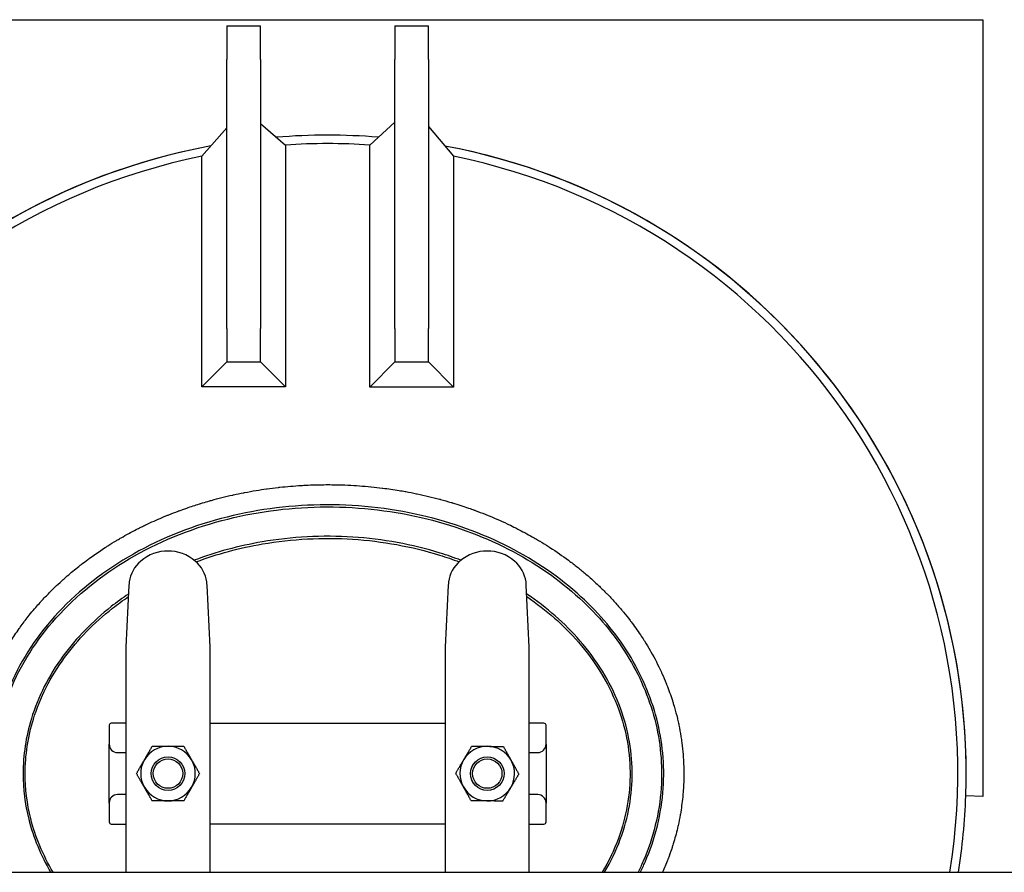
# Model space of a CAD drawing. Header units: inches. Extents: x 24 to 1128, y -58 to 748.
# Tile 562 of 656: x 917 to 947, y 307 to 332. Entities that reach past the tile are written whole.
import ezdxf

# ---------------------------------------------------------------- set-up
doc = ezdxf.new("R2010")
doc.units = ezdxf.units.IN
doc.header["$LTSCALE"] = 32
doc.header["$MEASUREMENT"] = 0
doc.layers.add('Visible (ANSI)', color=7, linetype='Continuous', lineweight=30)

msp = doc.modelspace()

# ---------------------------------------------------------------- linework, layer by layer
at = {"layer": 'Visible (ANSI)'}
for p, q in [((905.06584, 331.98367), (946.06584, 331.98367)), ((946.06584, 331.98367), (946.06584, 308.86521)), ((923.56584, 331.79617), (923.56584, 330.79617)), ((923.56584, 331.79617), (924.56584, 331.79617)), ((924.56584, 330.79617), (924.56584, 331.79617)), ((928.56584, 331.79617), (928.56584, 330.79617)), ((928.56584, 331.79617), (929.56584, 331.79617)), ((929.56584, 330.79617), (929.56584, 331.79617)), ((923.56584, 322.79617), (923.56584, 330.79617)), ((924.56584, 330.79617), (924.56584, 322.79617)), ((928.56584, 322.79617), (928.56584, 330.79617)), ((929.56584, 330.79617), (929.56584, 322.79617)), ((923.56584, 328.76778), (922.82178, 327.91855)), ((924.56584, 328.89741), (925.3099, 328.25406)), ((928.56584, 328.9385), (927.82111, 328.2541)), ((929.56584, 328.80915), (930.31056, 327.91842)), ((927.82111, 321.05144), (927.82111, 328.2541)), ((922.82178, 321.05211), (922.82178, 327.91855)), ((930.31056, 327.91842), (930.31056, 321.05144)), ((923.56584, 322.79617), (923.56584, 321.79617)), ((924.56584, 321.79617), (924.56584, 322.79617)), ((928.56584, 322.79617), (928.56584, 321.79617)), ((929.56584, 321.79617), (929.56584, 322.79617)), ((923.56584, 321.79617), (922.82178, 321.05211)), ((923.56584, 321.79617), (924.56584, 321.79617)), ((924.56584, 321.79617), (925.3099, 321.05211)), ((928.56584, 321.79617), (927.82111, 321.05144)), ((928.56584, 321.79617), (929.56584, 321.79617)), ((929.56584, 321.79617), (930.31056, 321.05144)), ((925.3099, 321.05211), (922.82178, 321.05211)), ((930.31056, 321.05144), (927.82111, 321.05144)), ((920.65438, 315.15884), (920.56584, 313.30758)), ((923.06584, 313.30758), (922.97729, 315.15884)), ((930.15438, 315.15884), (930.06584, 313.30758)), ((932.56584, 313.30758), (932.47729, 315.15884)), ((920.56584, 313.30758), (920.56584, 311.34721)), ((923.06584, 311.34721), (923.06584, 313.30758)), ((930.06584, 313.30758), (930.06584, 311.34721)), ((932.56584, 311.34721), (932.56584, 313.30758)), ((920.56584, 311.34721), (920.56584, 307.74513)), ((923.06584, 307.74513), (923.06584, 311.34721)), ((930.06584, 311.34721), (930.06584, 307.74513)), ((932.56584, 307.74513), (932.56584, 311.34721)), ((920.06584, 310.98367), (920.06584, 310.42117)), ((920.56584, 311.04617), (920.12834, 311.04617)), ((923.06584, 311.04617), (930.06584, 311.04617)), ((933.00334, 311.04617), (932.56584, 311.04617)), ((933.06584, 310.42117), (933.06584, 310.98367)), ((920.06584, 308.67117), (920.06584, 310.42117)), ((933.06584, 310.42117), (933.06584, 308.67117)), ((920.31584, 310.17117), (920.56584, 310.17117)), ((932.56584, 310.17117), (932.81584, 310.17117)), ((920.56584, 308.92117), (920.31584, 308.92117)), ((932.81584, 308.92117), (932.56584, 308.92117)), ((946.06584, 308.86521), (945.55426, 308.88308)), ((920.06584, 308.67117), (920.06584, 308.10867)), ((933.06584, 308.10867), (933.06584, 308.67117)), ((920.12834, 308.04617), (920.56584, 308.04617)), ((930.06584, 308.04617), (923.06584, 308.04617)), ((932.56584, 308.04617), (933.00334, 308.04617)), ((920.56584, 307.74513), (920.56584, 306.60867)), ((923.06584, 306.60867), (923.06584, 307.74513)), ((930.06584, 307.74513), (930.06584, 306.60867)), ((932.56584, 306.60867), (932.56584, 307.74513)), ((905.73584, 306.60867), (983.48584, 306.60867))]:
    msp.add_line(p, q, dxfattribs=at)
for centre, radius in [((921.81584, 309.54617), 0.50016), ((921.81584, 309.54617), 0.5), ((921.81584, 309.54617), 0.4375), ((931.31584, 309.54617), 0.50016), ((931.31584, 309.54617), 0.5), ((931.31584, 309.54617), 0.4375)]:
    msp.add_circle(centre, radius, dxfattribs=at)
for centre, radius, start, end in [((926.56584, 309.54617), 19, 85.448117, 94.597836), ((926.56584, 309.54617), 19, 85.448117, 94.597836), ((926.56584, 309.54617), 19, 100.538275, 188.893904), ((926.56584, 309.54617), 19, 100.538275, 180), ((926.56584, 309.54617), 18.75, 86.161293, 93.840753), ((926.56584, 309.54617), 19, 358, 79.414979), ((926.56584, 309.54617), 19, 0, 79.414979), ((926.56584, 309.54617), 18.75, 101.518427, 189.01347), ((926.56584, 309.54617), 18.75, 350.98653, 78.47949), ((921.81584, 314.92117), 1.25, 49.428759, 130.571241), ((931.31584, 314.92117), 1.25, 49.428759, 130.571241), ((921.65324, 315.11107), 1, 130.571241, 172.034452), ((921.97844, 315.11107), 1, 7.965548, 49.428759), ((931.15324, 315.11107), 1, 130.571241, 172.034452), ((931.47844, 315.11107), 1, 7.965548, 49.428759), ((920.12834, 310.98367), 0.0625, 90, 180), ((933.00334, 310.98367), 0.0625, 0, 90), ((920.31584, 310.42117), 0.25, 180, 270), ((921.81584, 309.54617), 0.8125, 90, 150), ((921.81584, 309.54617), 0.8125, 30, 90), ((931.31584, 309.54617), 0.8125, 89.252043, 149.252043), ((931.31584, 309.54617), 0.8125, 29.252043, 89.252043), ((932.81584, 310.42117), 0.25, 270, 0), ((921.81584, 309.54617), 0.8125, 150, 210), ((921.81584, 309.54617), 0.8125, 330, 30), ((931.31584, 309.54617), 0.8125, 149.252043, 209.252043), ((931.31584, 309.54617), 0.8125, 329.252043, 29.252043), ((926.56584, 309.54617), 19, 358, 0), ((921.81584, 309.54617), 0.8125, 210, 270), ((921.81584, 309.54617), 0.8125, 270, 330), ((931.31584, 309.54617), 0.8125, 209.252043, 269.252043), ((931.31584, 309.54617), 0.8125, 269.252043, 329.252043), ((920.31584, 308.67117), 0.25, 90, 180), ((932.81584, 308.67117), 0.25, 0, 90), ((926.56584, 309.54617), 19, 351.106096, 358), ((920.12834, 308.10867), 0.0625, 180, 270), ((933.00334, 308.10867), 0.0625, 270, 0)]:
    msp.add_arc(centre, radius, start, end, dxfattribs=at)
for points, knots in [([(925.3099, 328.25406), (925.3099, 328.25406), (925.3099, 328.20338), (925.3099, 328.00417), (925.3099, 327.85529), (925.3099, 327.2594), (925.3099, 326.67497), (925.3099, 324.77144), (925.3099, 323.08064), (925.3099, 321.05211)], [-34.0633885, -34.0633885, -34.0633885, -34.0633885, -29.95603258, -29.95603258, -25.75656749, -25.75656749, -16.71650541, -16.71650541, -0.05386964, -0.05386964, -0.05386964, -0.05386964]), ([(915.9663, 309.54617), (915.9663, 309.79098), (915.97924, 310.03781), (916.00471, 310.28102), (916.01263, 310.35667), (916.02175, 310.43207), (916.03207, 310.50722), (916.03274, 310.51207), (916.03341, 310.51693), (916.03409, 310.52178), (916.05688, 310.68525), (916.08531, 310.84749), (916.11921, 311.00834), (916.13401, 311.07859), (916.1499, 311.14874), (916.16684, 311.21868), (916.16866, 311.22619), (916.17049, 311.2337), (916.17233, 311.24121), (916.18973, 311.31202), (916.2082, 311.38259), (916.22771, 311.45281), (916.23006, 311.46127), (916.23242, 311.46973), (916.2348, 311.47818), (916.24395, 311.51065), (916.25332, 311.54303), (916.2629, 311.57533), (916.2768, 311.62217), (916.29116, 311.66883), (916.30595, 311.71526), (916.32725, 311.78212), (916.34955, 311.84883), (916.37282, 311.91524), (916.37642, 311.92552), (916.38005, 311.9358), (916.3837, 311.94607), (916.40716, 312.01211), (916.43157, 312.07784), (916.45685, 312.14313), (916.46111, 312.15412), (916.46539, 312.16509), (916.4697, 312.17606), (916.49905, 312.25077), (916.52954, 312.32488), (916.56106, 312.39819), (916.58886, 312.46285), (916.61762, 312.52724), (916.64729, 312.59129), (916.6528, 312.60319), (916.65835, 312.61509), (916.66393, 312.62697), (916.69293, 312.68874), (916.72278, 312.75018), (916.75343, 312.8112), (916.75964, 312.82357), (916.76588, 312.83591), (916.77216, 312.84824), (916.80733, 312.91734), (916.84354, 312.98594), (916.88068, 313.05384), (916.91524, 313.11703), (916.95065, 313.17972), (916.98688, 313.24187), (916.99454, 313.25501), (917.00223, 313.26813), (917.00997, 313.28123), (917.04392, 313.33872), (917.07858, 313.39576), (917.11391, 313.45233), (917.12223, 313.46565), (917.13059, 313.47896), (917.13899, 313.49223), (917.17832, 313.55438), (917.21845, 313.61595), (917.25937, 313.67691), (917.30131, 313.7394), (917.34415, 313.80137), (917.38782, 313.86274), (917.39734, 313.87613), (917.4069, 313.88949), (917.41651, 313.90282), (917.45519, 313.95652), (917.49451, 314.00975), (917.5344, 314.06246), (917.54453, 314.07584), (917.5547, 314.08919), (917.5649, 314.10251), (917.60585, 314.15595), (917.64738, 314.20884), (917.68945, 314.26114), (917.74069, 314.32485), (917.79293, 314.38794), (917.84605, 314.45029), (917.85728, 314.46347), (917.86855, 314.47662), (917.87986, 314.48974), (917.92298, 314.53974), (917.96665, 314.58924), (918.01082, 314.6382), (918.01512, 314.64297), (918.01942, 314.64773), (918.02374, 314.65249), (918.03116, 314.66069), (918.03861, 314.66887), (918.04606, 314.67704), (918.08557, 314.72032), (918.12545, 314.76315), (918.16566, 314.80551), (918.24634, 314.89049), (918.32892, 314.97415), (918.41303, 315.05617), (918.42564, 315.06847), (918.43829, 315.08073), (918.45097, 315.09296), (918.51778, 315.15737), (918.58552, 315.22074), (918.65397, 315.28291), (918.66352, 315.29159), (918.67308, 315.30024), (918.68266, 315.30887), (918.68611, 315.31198), (918.68956, 315.31508), (918.69302, 315.31819), (918.73425, 315.35523), (918.77584, 315.39193), (918.81777, 315.42829), (918.93034, 315.52592), (919.04537, 315.62106), (919.16215, 315.71329), (919.17568, 315.72397), (919.18922, 315.73461), (919.20279, 315.74522), (919.21335, 315.75346), (919.22392, 315.76169), (919.2345, 315.76989), (919.2986, 315.81955), (919.36336, 315.86847), (919.4287, 315.9166), (919.44234, 315.92664), (919.45601, 315.93665), (919.46969, 315.94663), (919.58378, 316.02978), (919.69957, 316.11051), (919.81664, 316.18865), (919.87235, 316.22584), (919.92847, 316.26252), (919.98496, 316.29867), (919.99856, 316.30737), (920.01217, 316.31604), (920.02581, 316.32468), (920.10785, 316.37666), (920.19062, 316.42751), (920.27397, 316.47717), (920.28747, 316.48521), (920.30098, 316.49322), (920.31451, 316.5012), (920.35116, 316.52283), (920.38792, 316.54422), (920.42477, 316.56537), (920.57178, 316.64976), (920.72112, 316.7309), (920.87199, 316.80846), (920.88498, 316.81514), (920.89797, 316.82178), (920.91098, 316.82841), (920.92996, 316.83807), (920.94896, 316.84767), (920.96798, 316.85722), (920.99706, 316.87182), (921.02619, 316.88628), (921.05536, 316.90061), (921.09687, 316.921), (921.13852, 316.94114), (921.18031, 316.96103), (921.19287, 316.96701), (921.20544, 316.97296), (921.21803, 316.9789), (921.3788, 317.0547), (921.54151, 317.1268), (921.70533, 317.19498), (921.73766, 317.20844), (921.77007, 317.22175), (921.80254, 317.23492), (921.81415, 317.23963), (921.82577, 317.24433), (921.8374, 317.249), (921.9296, 317.28606), (922.0223, 317.32196), (922.11541, 317.35669), (922.12648, 317.36082), (922.13756, 317.36493), (922.14865, 317.36903), (922.22275, 317.39641), (922.29711, 317.42306), (922.37166, 317.44895), (922.49834, 317.49294), (922.62584, 317.53485), (922.75394, 317.57464), (922.76374, 317.57768), (922.77355, 317.58071), (922.78335, 317.58373), (922.80435, 317.59019), (922.82536, 317.5966), (922.84638, 317.60295), (922.91457, 317.62353), (922.98291, 317.64352), (923.05139, 317.66291), (923.06058, 317.66551), (923.06977, 317.6681), (923.07896, 317.67068), (923.08804, 317.67323), (923.09712, 317.67577), (923.10621, 317.6783), (923.31564, 317.73656), (923.52677, 317.78935), (923.73887, 317.83662), (923.73976, 317.83682), (923.74064, 317.83701), (923.74153, 317.83721), (923.74818, 317.83869), (923.75483, 317.84017), (923.76148, 317.84164), (923.86507, 317.86452), (923.96897, 317.88611), (924.07311, 317.9064), (924.07984, 317.90771), (924.08656, 317.90902), (924.09328, 317.91032), (924.20857, 317.93258), (924.32414, 317.95326), (924.43993, 317.97234), (924.54258, 317.98926), (924.64547, 318.00494), (924.74853, 318.01938), (924.75349, 318.02008), (924.75846, 318.02077), (924.76342, 318.02146), (924.8718, 318.03651), (924.98038, 318.0502), (925.08905, 318.0625), (925.09311, 318.06296), (925.09716, 318.06342), (925.10122, 318.06387), (925.11581, 318.06551), (925.1304, 318.06713), (925.14499, 318.06871), (925.35541, 318.09163), (925.56648, 318.10942), (925.77789, 318.12211), (925.78006, 318.12224), (925.78223, 318.12237), (925.78441, 318.12249), (925.80773, 318.12388), (925.83106, 318.12521), (925.85439, 318.12647), (925.94462, 318.13136), (926.03505, 318.13532), (926.12557, 318.13835), (926.1268, 318.13839), (926.12802, 318.13843), (926.12925, 318.13847), (926.27468, 318.14329), (926.42035, 318.14571), (926.56584, 318.14571)], [0.713977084, 0.713977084, 0.713977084, 0.713977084, 0.725846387, 0.725846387, 0.725846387, 0.729538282, 0.729538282, 0.729538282, 0.729776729, 0.729776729, 0.729776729, 0.737811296, 0.737811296, 0.737811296, 0.741320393, 0.741320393, 0.741320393, 0.741697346, 0.741697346, 0.741697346, 0.745252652, 0.745252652, 0.745252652, 0.745681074, 0.745681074, 0.745681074, 0.747326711, 0.747326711, 0.747326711, 0.749713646, 0.749713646, 0.749713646, 0.753150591, 0.753150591, 0.753150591, 0.753682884, 0.753682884, 0.753682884, 0.757105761, 0.757105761, 0.757105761, 0.757681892, 0.757681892, 0.757681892, 0.761608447, 0.761608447, 0.761608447, 0.765071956, 0.765071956, 0.765071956, 0.765715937, 0.765715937, 0.765715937, 0.769063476, 0.769063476, 0.769063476, 0.76974159, 0.76974159, 0.76974159, 0.773542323, 0.773542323, 0.773542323, 0.77707933, 0.77707933, 0.77707933, 0.777827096, 0.777827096, 0.777827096, 0.781110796, 0.781110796, 0.781110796, 0.781884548, 0.781884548, 0.781884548, 0.785506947, 0.785506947, 0.785506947, 0.789220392, 0.789220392, 0.789220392, 0.790030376, 0.790030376, 0.790030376, 0.793293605, 0.793293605, 0.793293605, 0.79412219, 0.79412219, 0.79412219, 0.797447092, 0.797447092, 0.797447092, 0.801496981, 0.801496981, 0.801496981, 0.802353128, 0.802353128, 0.802353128, 0.805616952, 0.805616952, 0.805616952, 0.805934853, 0.805934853, 0.805934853, 0.806482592, 0.806482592, 0.806482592, 0.809385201, 0.809385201, 0.809385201, 0.815209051, 0.815209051, 0.815209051, 0.816082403, 0.816082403, 0.816082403, 0.820684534, 0.820684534, 0.820684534, 0.821326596, 0.821326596, 0.821326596, 0.821557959, 0.821557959, 0.821557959, 0.8243182, 0.8243182, 0.8243182, 0.831729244, 0.831729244, 0.831729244, 0.832587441, 0.832587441, 0.832587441, 0.833254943, 0.833254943, 0.833254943, 0.837297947, 0.837297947, 0.837297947, 0.83814178, 0.83814178, 0.83814178, 0.845175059, 0.845175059, 0.845175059, 0.848522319, 0.848522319, 0.848522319, 0.849328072, 0.849328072, 0.849328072, 0.85417499, 0.85417499, 0.85417499, 0.854959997, 0.854959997, 0.854959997, 0.857086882, 0.857086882, 0.857086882, 0.865571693, 0.865571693, 0.865571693, 0.86630189, 0.86630189, 0.86630189, 0.867367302, 0.867367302, 0.867367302, 0.868996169, 0.868996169, 0.868996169, 0.871313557, 0.871313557, 0.871313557, 0.872010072, 0.872010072, 0.872010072, 0.880908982, 0.880908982, 0.880908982, 0.882665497, 0.882665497, 0.882665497, 0.883293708, 0.883293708, 0.883293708, 0.888274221, 0.888274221, 0.888274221, 0.888866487, 0.888866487, 0.888866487, 0.892826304, 0.892826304, 0.892826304, 0.899554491, 0.899554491, 0.899554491, 0.900069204, 0.900069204, 0.900069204, 0.901171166, 0.901171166, 0.901171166, 0.904744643, 0.904744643, 0.904744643, 0.905224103, 0.905224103, 0.905224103, 0.905697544, 0.905697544, 0.905697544, 0.916611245, 0.916611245, 0.916611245, 0.916656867, 0.916656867, 0.916656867, 0.916999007, 0.916999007, 0.916999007, 0.922326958, 0.922326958, 0.922326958, 0.922670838, 0.922670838, 0.922670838, 0.928566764, 0.928566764, 0.928566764, 0.933794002, 0.933794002, 0.933794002, 0.934045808, 0.934045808, 0.934045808, 0.939541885, 0.939541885, 0.939541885, 0.939747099, 0.939747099, 0.939747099, 0.940484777, 0.940484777, 0.940484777, 0.951124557, 0.951124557, 0.951124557, 0.951233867, 0.951233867, 0.951233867, 0.952407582, 0.952407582, 0.952407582, 0.956947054, 0.956947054, 0.956947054, 0.957008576, 0.957008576, 0.957008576, 0.964301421, 0.964301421, 0.964301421, 0.964301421]), ([(926.56584, 318.14571), (926.6505, 318.14571), (926.73516, 318.14489), (926.8198, 318.14326), (926.82049, 318.14325), (926.82119, 318.14323), (926.82188, 318.14322), (926.93625, 318.14099), (927.05058, 318.13728), (927.16483, 318.13208), (927.1665, 318.132), (927.16817, 318.13192), (927.16984, 318.13185), (927.39798, 318.12137), (927.62579, 318.10495), (927.85291, 318.08258), (927.85647, 318.08223), (927.86004, 318.08188), (927.8636, 318.08153), (927.97431, 318.07053), (928.08484, 318.05813), (928.1952, 318.04431), (928.19971, 318.04375), (928.20422, 318.04318), (928.20873, 318.04261), (928.37003, 318.02224), (928.53098, 317.99884), (928.69145, 317.97239)], [0.964301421, 0.964301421, 0.964301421, 0.964301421, 0.9685452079, 0.9685452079, 0.9685452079, 0.9685801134, 0.9685801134, 0.9685801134, 0.9743145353, 0.9743145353, 0.9743145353, 0.9743982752, 0.9743982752, 0.9743982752, 0.9858494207, 0.9858494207, 0.9858494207, 0.9860291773, 0.9860291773, 0.9860291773, 0.9916117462, 0.9916117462, 0.9916117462, 0.9918398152, 0.9918398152, 0.9918398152, 1, 1, 1, 1]), ([(928.69145, 317.97239), (928.75269, 317.9623), (928.81387, 317.95176), (928.87499, 317.94078), (928.88125, 317.93965), (928.8875, 317.93852), (928.89376, 317.93739), (929.00002, 317.91813), (929.10607, 317.89752), (929.21186, 317.87556), (929.2189, 317.8741), (929.22594, 317.87263), (929.23298, 317.87116), (929.4556, 317.82455), (929.67706, 317.77194), (929.89685, 317.71333), (929.90543, 317.71105), (929.91401, 317.70875), (929.92259, 317.70644), (930.03007, 317.67753), (930.13714, 317.64719), (930.24375, 317.61541), (930.25314, 317.61261), (930.26252, 317.6098), (930.2719, 317.60698), (930.27655, 317.60558), (930.2812, 317.60418), (930.28585, 317.60278), (930.44565, 317.55452), (930.60439, 317.50302), (930.76189, 317.4483), (930.8162, 317.42943), (930.87041, 317.41015), (930.92452, 317.39048), (930.93557, 317.38646), (930.94661, 317.38242), (930.95766, 317.37837), (931.05827, 317.34145), (931.1585, 317.30312), (931.25827, 317.2634), (931.26996, 317.25875), (931.28165, 317.25407), (931.29333, 317.24938), (931.50145, 317.16575), (931.7075, 317.07602), (931.91073, 316.98027), (931.92325, 316.97437), (931.93577, 316.96845), (931.94827, 316.9625), (932.02045, 316.92817), (932.09227, 316.89307), (932.1637, 316.85722), (932.18525, 316.8464), (932.20677, 316.83551), (932.22826, 316.82455), (932.24111, 316.818), (932.25395, 316.81142), (932.26677, 316.80482), (932.41614, 316.72789), (932.56368, 316.64764), (932.70902, 316.56415), (932.75385, 316.53841), (932.79854, 316.51231), (932.84308, 316.48587), (932.85669, 316.47779), (932.87028, 316.46968), (932.88386, 316.46153), (932.96998, 316.40989), (933.05552, 316.35695), (933.14038, 316.30272), (933.15417, 316.29391), (933.16794, 316.28507), (933.18169, 316.27619), (933.36953, 316.15492), (933.55395, 316.02733), (933.73393, 315.8937), (933.74752, 315.88361), (933.76108, 315.87349), (933.77462, 315.86333), (933.86002, 315.79925), (933.94439, 315.73381), (934.02765, 315.66703), (934.041, 315.65632), (934.05432, 315.64558), (934.06761, 315.63481), (934.1509, 315.56729), (934.23303, 315.49844), (934.31391, 315.42829), (934.35955, 315.38871), (934.4048, 315.34872), (934.44963, 315.30832), (934.49464, 315.26776), (934.53935, 315.22669), (934.58372, 315.18513), (934.59663, 315.17303), (934.60952, 315.16089), (934.62238, 315.14871), (934.69794, 315.07711), (934.77251, 315.00406), (934.84597, 314.92957), (934.85841, 314.91696), (934.87082, 314.9043), (934.88319, 314.89161), (934.95952, 314.8133), (935.03452, 314.73353), (935.10805, 314.65237), (935.18595, 314.56639), (935.2622, 314.47886), (935.33665, 314.38985), (935.34756, 314.37681), (935.35843, 314.36373), (935.36926, 314.35063), (935.43549, 314.27051), (935.50026, 314.18922), (935.56347, 314.10683), (935.57355, 314.09369), (935.58358, 314.08053), (935.59358, 314.06734), (935.68975, 313.94046), (935.78223, 313.81102), (935.87069, 313.67932), (935.90666, 313.62577), (935.94207, 313.57169), (935.97689, 313.51709), (935.98542, 313.50372), (935.99391, 313.49032), (936.00237, 313.47689), (936.05759, 313.38918), (936.11129, 313.30016), (936.16334, 313.20989), (936.1709, 313.19678), (936.17843, 313.18364), (936.18592, 313.17048), (936.29758, 312.97426), (936.40158, 312.77195), (936.49638, 312.56529), (936.50173, 312.55362), (936.50705, 312.54195), (936.51234, 312.53026), (936.5574, 312.43071), (936.60026, 312.33034), (936.64085, 312.22926), (936.64515, 312.21856), (936.64941, 312.20786), (936.65366, 312.19715), (936.71606, 312.03967), (936.77296, 311.88051), (936.82417, 311.72016), (936.82465, 311.71865), (936.82513, 311.71714), (936.82561, 311.71562), (936.82862, 311.70618), (936.83161, 311.69673), (936.83458, 311.68727), (936.84619, 311.65034), (936.85751, 311.61329), (936.86854, 311.57612), (936.87191, 311.56477), (936.87525, 311.55341), (936.87857, 311.54203), (936.88121, 311.53299), (936.88382, 311.52395), (936.88643, 311.51489), (936.91724, 311.40765), (936.94567, 311.29947), (936.97161, 311.19047), (936.97347, 311.18266), (936.97531, 311.17485), (936.97715, 311.16703), (936.98916, 311.11579), (937.00062, 311.06438), (937.01153, 311.0128), (937.01301, 311.00577), (937.01449, 310.99875), (937.01595, 310.99172), (937.03921, 310.88003), (937.05986, 310.76757), (937.0778, 310.6545), (937.07863, 310.64926), (937.07946, 310.64403), (937.08028, 310.6388), (937.08884, 310.58407), (937.09677, 310.52919), (937.10406, 310.47419), (937.10463, 310.46992), (937.10519, 310.46565), (937.10575, 310.46137), (937.12089, 310.34547), (937.1332, 310.22899), (937.14262, 310.11211), (937.1428, 310.10977), (937.14299, 310.10743), (937.14318, 310.10509), (937.14779, 310.04705), (937.1517, 309.98887), (937.15487, 309.93074), (937.15495, 309.92931), (937.15503, 309.92787), (937.15511, 309.92643), (937.16156, 309.80699), (937.16496, 309.68774), (937.16534, 309.56884), (937.16535, 309.56469), (937.16536, 309.56054), (937.16537, 309.55638), (937.16545, 309.50076), (937.16487, 309.44515), (937.16364, 309.38956), (937.16362, 309.38902), (937.16361, 309.38848), (937.1636, 309.38794), (937.16093, 309.26913), (937.15525, 309.15042), (937.14659, 309.03193), (937.14644, 309.02993), (937.14629, 309.02793), (937.14615, 309.02594), (937.14189, 308.9684), (937.13693, 308.91091), (937.13126, 308.85349), (937.13099, 308.85069), (937.13071, 308.84789), (937.13043, 308.8451), (937.11343, 308.67494), (937.09027, 308.50538), (937.06102, 308.33678), (937.0601, 308.33147), (937.05917, 308.32616), (937.05824, 308.32086), (937.0394, 308.21366), (937.01809, 308.10686), (936.99436, 308.00055), (936.9928, 307.99354), (936.99123, 307.98654), (936.98964, 307.97953), (936.95439, 307.8238), (936.91386, 307.66891), (936.86859, 307.51638), (936.85602, 307.47402), (936.84308, 307.43183), (936.82977, 307.38981), (936.8243, 307.37253), (936.81877, 307.35528), (936.81318, 307.33804), (936.81007, 307.32849), (936.80695, 307.31895), (936.80381, 307.30941), (936.77105, 307.20991), (936.73616, 307.11106), (936.69918, 307.01296), (936.69539, 307.0029), (936.69158, 306.99285), (936.68775, 306.98281), (936.6396, 306.85673), (936.58804, 306.73194), (936.53324, 306.60867)], [0, 0, 0, 0, 0.003114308, 0.003114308, 0.003114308, 0.00343307, 0.00343307, 0.00343307, 0.00884903, 0.00884903, 0.00884903, 0.009209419, 0.009209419, 0.009209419, 0.020610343, 0.020610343, 0.020610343, 0.021055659, 0.021055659, 0.021055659, 0.026633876, 0.026633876, 0.026633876, 0.02712496, 0.02712496, 0.02712496, 0.027368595, 0.027368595, 0.027368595, 0.035739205, 0.035739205, 0.035739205, 0.038625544, 0.038625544, 0.038625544, 0.039215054, 0.039215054, 0.039215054, 0.04458704, 0.04458704, 0.04458704, 0.045216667, 0.045216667, 0.045216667, 0.056436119, 0.056436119, 0.056436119, 0.057127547, 0.057127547, 0.057127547, 0.061119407, 0.061119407, 0.061119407, 0.062324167, 0.062324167, 0.062324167, 0.063044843, 0.063044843, 0.063044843, 0.071439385, 0.071439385, 0.071439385, 0.074028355, 0.074028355, 0.074028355, 0.074819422, 0.074819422, 0.074819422, 0.079835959, 0.079835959, 0.079835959, 0.080651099, 0.080651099, 0.080651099, 0.091784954, 0.091784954, 0.091784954, 0.092625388, 0.092625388, 0.092625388, 0.097928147, 0.097928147, 0.097928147, 0.098778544, 0.098778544, 0.098778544, 0.104106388, 0.104106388, 0.104106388, 0.107112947, 0.107112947, 0.107112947, 0.110131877, 0.110131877, 0.110131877, 0.111010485, 0.111010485, 0.111010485, 0.116174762, 0.116174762, 0.116174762, 0.117049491, 0.117049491, 0.117049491, 0.122445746, 0.122445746, 0.122445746, 0.128162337, 0.128162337, 0.128162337, 0.128999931, 0.128999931, 0.128999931, 0.134121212, 0.134121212, 0.134121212, 0.134937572, 0.134937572, 0.134937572, 0.142791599, 0.142791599, 0.142791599, 0.145984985, 0.145984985, 0.145984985, 0.146766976, 0.146766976, 0.146766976, 0.151873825, 0.151873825, 0.151873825, 0.152615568, 0.152615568, 0.152615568, 0.163672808, 0.163672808, 0.163672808, 0.164297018, 0.164297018, 0.164297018, 0.169612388, 0.169612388, 0.169612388, 0.170174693, 0.170174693, 0.170174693, 0.178443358, 0.178443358, 0.178443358, 0.178521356, 0.178521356, 0.178521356, 0.179008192, 0.179008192, 0.179008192, 0.180908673, 0.180908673, 0.180908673, 0.181489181, 0.181489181, 0.181489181, 0.181950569, 0.181950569, 0.181950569, 0.187415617, 0.187415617, 0.187415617, 0.187807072, 0.187807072, 0.187807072, 0.190373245, 0.190373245, 0.190373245, 0.190722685, 0.190722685, 0.190722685, 0.196274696, 0.196274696, 0.196274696, 0.196531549, 0.196531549, 0.196531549, 0.199217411, 0.199217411, 0.199217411, 0.199425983, 0.199425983, 0.199425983, 0.205083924, 0.205083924, 0.205083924, 0.205197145, 0.205197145, 0.205197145, 0.208006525, 0.208006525, 0.208006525, 0.208075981, 0.208075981, 0.208075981, 0.213849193, 0.213849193, 0.213849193, 0.214050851, 0.214050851, 0.214050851, 0.21675204, 0.21675204, 0.21675204, 0.216778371, 0.216778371, 0.216778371, 0.22255128, 0.22255128, 0.22255128, 0.222648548, 0.222648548, 0.222648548, 0.225452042, 0.225452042, 0.225452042, 0.225588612, 0.225588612, 0.225588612, 0.233897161, 0.233897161, 0.233897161, 0.234158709, 0.234158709, 0.234158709, 0.239443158, 0.239443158, 0.239443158, 0.239791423, 0.239791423, 0.239791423, 0.247537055, 0.247537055, 0.247537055, 0.24968808, 0.24968808, 0.24968808, 0.250572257, 0.250572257, 0.250572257, 0.251062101, 0.251062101, 0.251062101, 0.256172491, 0.256172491, 0.256172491, 0.256696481, 0.256696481, 0.256696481, 0.263275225, 0.263275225, 0.263275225, 0.263275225]), ([(935.87149, 306.60872), (935.92082, 306.70915), (935.96766, 306.81051), (936.31702, 307.61667), (936.50075, 308.36135), (936.59772, 309.80405), (936.53199, 310.50021), (936.1835, 311.84988), (935.90075, 312.50298), (935.14109, 313.72905), (934.66181, 314.30086), (933.47937, 315.38501), (932.75595, 315.88143), (931.15535, 316.69974), (930.27508, 317.01745), (928.38078, 317.45592), (927.36185, 317.56201), (925.3466, 317.52677), (924.35036, 317.38941), (922.41174, 316.87429), (921.47307, 316.48742), (919.79606, 315.5004), (919.05475, 314.90364), (917.84942, 313.56097), (917.37772, 312.81996), (916.9308, 311.71939), (916.82783, 311.40081), (916.62773, 310.57469), (916.56584, 310.06047), (916.56584, 309.54617)], [-3.50631611, -3.50631611, -3.50631611, -3.50631611, -3.466689, -3.466689, -3.19382672, -3.19382672, -2.94340155, -2.94340155, -2.69253339, -2.69253339, -2.43809371, -2.43809371, -2.15230182, -2.15230182, -1.86005026, -1.86005026, -1.54831825, -1.54831825, -1.24159364, -1.24159364, -0.92300776, -0.92300776, -0.60953006, -0.60953006, -0.30592245, -0.30592245, -0.18621098, -0.18621098, 0, 0, 0, 0]), ([(916.62834, 309.54617), (916.62834, 310.05547), (916.68962, 310.56472), (916.88783, 311.38305), (916.98985, 311.69868), (917.43274, 312.78933), (917.9004, 313.5242), (919.09664, 314.85674), (919.83287, 315.44955), (921.49958, 316.4305), (922.43299, 316.81527), (924.3614, 317.32767), (925.35267, 317.46437), (927.35789, 317.49943), (928.37177, 317.39385), (930.25622, 316.95766), (931.13169, 316.64164), (932.72281, 315.82817), (933.44156, 315.33488), (934.61563, 314.25841), (935.09116, 313.69097), (935.84447, 312.47515), (936.12462, 311.82791), (936.46984, 310.49092), (936.53491, 309.80156), (936.43888, 308.37282), (936.25695, 307.63524), (935.90666, 306.82693), (935.85569, 306.71728), (935.80178, 306.60872)], [0, 0, 0, 0, 0.18621098, 0.18621098, 0.30592245, 0.30592245, 0.60953006, 0.60953006, 0.92300776, 0.92300776, 1.24159364, 1.24159364, 1.54831825, 1.54831825, 1.86005026, 1.86005026, 2.15230182, 2.15230182, 2.43809371, 2.43809371, 2.69253339, 2.69253339, 2.94340155, 2.94340155, 3.19382672, 3.19382672, 3.466689, 3.466689, 3.50997256, 3.50997256, 3.50997256, 3.50997256]), ([(930.53347, 315.89602), (930.33057, 315.97304), (930.124, 316.04415), (929.08396, 316.36631), (928.20471, 316.52706), (926.41284, 316.64275), (925.50016, 316.59503), (923.91934, 316.32381), (923.24032, 316.13957), (922.59817, 315.89607)], [1.116988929, 1.116988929, 1.116988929, 1.116988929, 1.191791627, 1.191791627, 1.487974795, 1.487974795, 1.7879037, 1.7879037, 2.024603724, 2.024603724, 2.024603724, 2.024603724]), ([(922.65247, 315.84975), (923.28125, 316.08579), (923.94538, 316.26487), (925.50585, 316.53259), (926.41368, 316.58007), (928.19588, 316.465), (929.07031, 316.3051), (930.09323, 315.98825), (930.28784, 315.92162), (930.47918, 315.84972)], [-2.020635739, -2.020635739, -2.020635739, -2.020635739, -1.7879037, -1.7879037, -1.487974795, -1.487974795, -1.191791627, -1.191791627, -1.120956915, -1.120956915, -1.120956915, -1.120956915]), ([(922.65248, 315.84976), (923.28126, 316.08579), (923.94539, 316.26487), (925.50585, 316.53259), (926.41368, 316.58007), (928.19588, 316.465), (929.07031, 316.3051), (930.09322, 315.98825), (930.28782, 315.92162), (930.47916, 315.84973)], [-2.020633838, -2.020633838, -2.020633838, -2.020633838, -1.7879037, -1.7879037, -1.487974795, -1.487974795, -1.191791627, -1.191791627, -1.120959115, -1.120959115, -1.120959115, -1.120959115]), ([(920.64164, 314.89116), (920.46368, 314.77142), (920.29168, 314.64628), (919.56767, 314.07656), (919.08346, 313.57934), (918.26647, 312.461), (917.94867, 311.83329), (917.58634, 310.64752), (917.50334, 310.09686), (917.50334, 309.54617)], [2.284149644, 2.284149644, 2.284149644, 2.284149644, 2.362030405, 2.362030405, 2.624886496, 2.624886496, 2.90825932, 2.90825932, 3.141592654, 3.141592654, 3.141592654, 3.141592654]), ([(917.56584, 309.54617), (917.56584, 310.09061), (917.64787, 310.63503), (918.00629, 311.80801), (918.3208, 312.42942), (919.13035, 313.53756), (919.61051, 314.03073), (920.31709, 314.58675), (920.47493, 314.70224), (920.63791, 314.81316)], [-3.141592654, -3.141592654, -3.141592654, -3.141592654, -2.90825932, -2.90825932, -2.624886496, -2.624886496, -2.362030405, -2.362030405, -2.289839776, -2.289839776, -2.289839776, -2.289839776]), ([(917.56584, 309.54617), (917.56584, 310.09061), (917.64787, 310.63503), (918.00629, 311.80801), (918.3208, 312.42942), (919.13035, 313.53756), (919.61051, 314.03073), (920.31707, 314.58673), (920.47489, 314.70221), (920.63785, 314.81312)], [-3.141592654, -3.141592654, -3.141592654, -3.141592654, -2.90825932, -2.90825932, -2.624886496, -2.624886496, -2.362030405, -2.362030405, -2.289848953, -2.289848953, -2.289848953, -2.289848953]), ([(934.80748, 306.60873), (934.9941, 306.92685), (935.15057, 307.25584), (935.51478, 308.24217), (935.63427, 308.91952), (935.62187, 310.28184), (935.48667, 310.96657), (934.96547, 312.28846), (934.57494, 312.92432), (933.6275, 314.01675), (933.09315, 314.48516), (932.49008, 314.89121)], [-0.42808003, -0.42808003, -0.42808003, -0.42808003, -0.27967441, -0.27967441, 0.00707629, 0.00707629, 0.29756433, 0.29756433, 0.5934389, 0.5934389, 0.85744301, 0.85744301, 0.85744301, 0.85744301]), ([(932.4938, 314.8132), (933.07679, 314.41613), (933.59368, 313.96036), (934.52341, 312.88834), (934.91007, 312.25855), (935.42583, 310.9505), (935.55945, 310.27349), (935.5717, 308.92663), (935.45361, 308.25696), (935.08913, 307.2699), (934.92798, 306.93357), (934.7349, 306.60872)], [-0.85175288, -0.85175288, -0.85175288, -0.85175288, -0.5934389, -0.5934389, -0.29756433, -0.29756433, -0.00707629, -0.00707629, 0.27967441, 0.27967441, 0.43305182, 0.43305182, 0.43305182, 0.43305182]), ([(932.49383, 314.81318), (933.07681, 314.41611), (933.59369, 313.96035), (934.52341, 312.88834), (934.91007, 312.25855), (935.42583, 310.9505), (935.55945, 310.27349), (935.5717, 308.92663), (935.45361, 308.25696), (935.08912, 307.26988), (934.92796, 306.93353), (934.73487, 306.60867)], [-0.85174877, -0.85174877, -0.85174877, -0.85174877, -0.5934389, -0.5934389, -0.29756433, -0.29756433, -0.00707629, -0.00707629, 0.27967441, 0.27967441, 0.43305976, 0.43305976, 0.43305976, 0.43305976]), ([(917.50334, 309.54617), (917.50334, 309.09226), (917.55964, 308.63837), (917.80783, 307.64707), (918.02778, 307.1141), (918.32412, 306.60869)], [-3.141592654, -3.141592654, -3.141592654, -3.141592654, -2.949268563, -2.949268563, -2.713512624, -2.713512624, -2.713512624, -2.713512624]), ([(918.39669, 306.60869), (918.09377, 307.11857), (917.86981, 307.65684), (917.62149, 308.64867), (917.56584, 309.09741), (917.56584, 309.54617)], [2.708540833, 2.708540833, 2.708540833, 2.708540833, 2.949268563, 2.949268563, 3.141592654, 3.141592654, 3.141592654, 3.141592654]), ([(918.3967, 306.60867), (918.09378, 307.11856), (917.86981, 307.65684), (917.62149, 308.64867), (917.56584, 309.09741), (917.56584, 309.54617)], [2.708538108, 2.708538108, 2.708538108, 2.708538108, 2.949268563, 2.949268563, 3.141592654, 3.141592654, 3.141592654, 3.141592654])]:
    msp.add_open_spline(points, degree=3, knots=knots, dxfattribs=at)
for points in [[(920.66289, 315.24965), (920.65867, 315.21951), (920.65583, 315.18921), (920.65438, 315.15884)], [(922.97729, 315.15884), (922.97584, 315.18916), (922.97301, 315.21946), (922.96879, 315.24965)], [(930.16289, 315.24965), (930.15867, 315.21951), (930.15583, 315.18921), (930.15438, 315.15884)], [(932.47729, 315.15884), (932.47584, 315.18916), (932.47301, 315.21946), (932.46879, 315.24965)]]:
    msp.add_open_spline(points, degree=3, dxfattribs=at)
for points in [[(921.11219, 309.95242), (921.22105, 310.14096), (921.34674, 310.35867)], [(921.34674, 310.35867), (921.59813, 310.35867), (921.81584, 310.35867)], [(921.81584, 310.35867), (922.03355, 310.35867), (922.28494, 310.35867)], [(922.28494, 310.35867), (922.41063, 310.14096), (922.51948, 309.95242)], [(930.61756, 309.96157), (930.72886, 310.14867), (930.85739, 310.36472)], [(930.85739, 310.36472), (931.10875, 310.36144), (931.32644, 310.3586)], [(931.32644, 310.3586), (931.54413, 310.35576), (931.7955, 310.35248)], [(931.7955, 310.35248), (931.91834, 310.13315), (932.02473, 309.9432)], [(920.87764, 309.54617), (921.00334, 309.76388), (921.11219, 309.95242)], [(922.51948, 309.95242), (922.62834, 309.76388), (922.75403, 309.54617)], [(930.37772, 309.55842), (930.50625, 309.77447), (930.61756, 309.96157)], [(932.02473, 309.9432), (932.13111, 309.75325), (932.25395, 309.53392)], [(921.11219, 309.13992), (921.00334, 309.32846), (920.87764, 309.54617)], [(922.75403, 309.54617), (922.62834, 309.32846), (922.51948, 309.13992)], [(930.60695, 309.14914), (930.50057, 309.33909), (930.37772, 309.55842)], [(932.25395, 309.53392), (932.12543, 309.31787), (932.01412, 309.13077)], [(921.34674, 308.73367), (921.22105, 308.95138), (921.11219, 309.13992)], [(922.51948, 309.13992), (922.41063, 308.95138), (922.28494, 308.73367)], [(930.83617, 308.73986), (930.71333, 308.95919), (930.60695, 309.14914)], [(932.01412, 309.13077), (931.90281, 308.94366), (931.77429, 308.72762)], [(921.81584, 308.73367), (921.59813, 308.73367), (921.34674, 308.73367)], [(922.28494, 308.73367), (922.03355, 308.73367), (921.81584, 308.73367)], [(931.30523, 308.73374), (931.08754, 308.73658), (930.83617, 308.73986)], [(931.77429, 308.72762), (931.52292, 308.7309), (931.30523, 308.73374)]]:
    msp.add_rational_spline(points, [1, 1.0379548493, 1], degree=2, dxfattribs=at)

doc.saveas('drawing.dxf')
